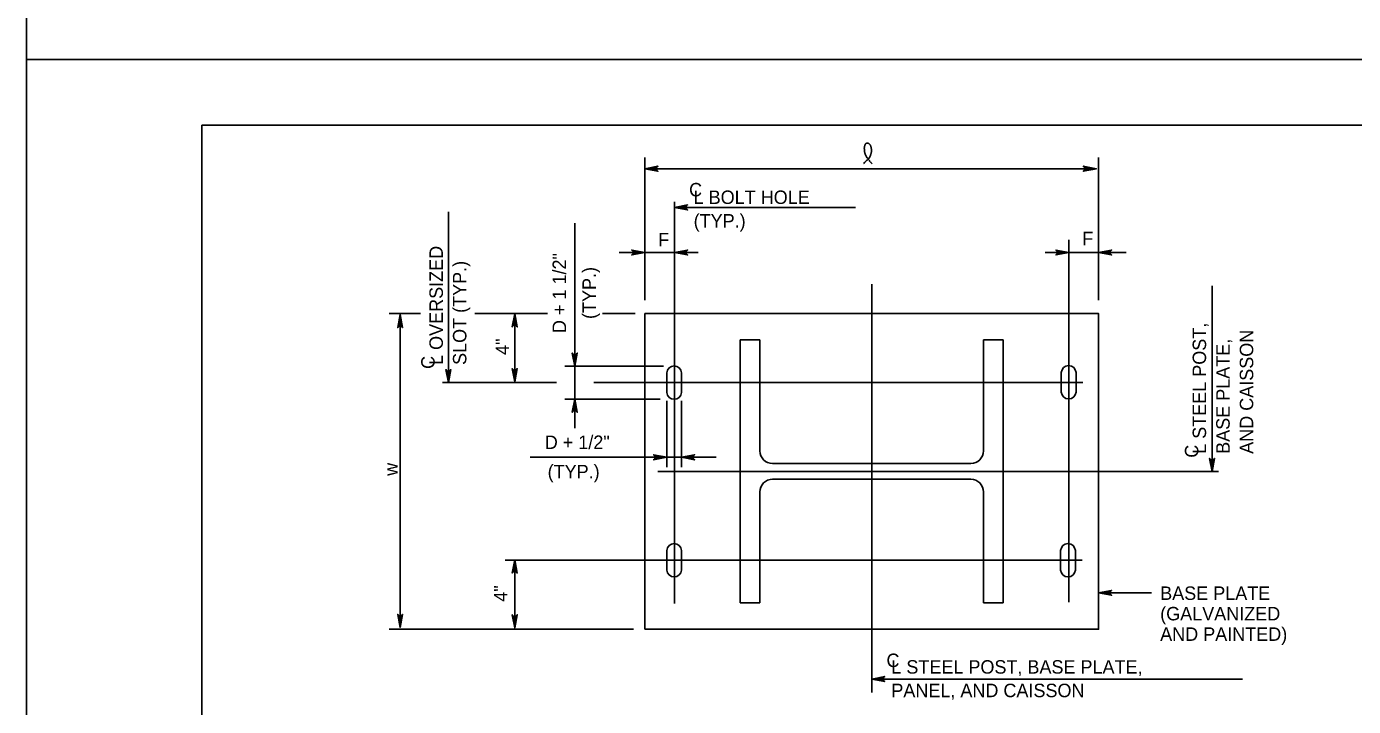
# Model space of a CAD drawing. Extents: x 3475 to 6558, y -3780 to 1166.
# Drawn here: x 3761.3 to 4064.1, y -169.9 to -14.8 of the extents above; entities that cross this region are included whole.
import ezdxf

# ---------------------------------------------------------------- set-up
doc = ezdxf.new("R2010")
doc.units = 0
for name, color, linetype in [('1', 7, 'Continuous'), ('2', 7, 'Continuous'), ('PLT-BNDY', 7, 'Continuous')]:
    doc.layers.add(name, color=color, linetype=linetype)

msp = doc.modelspace()

# ---------------------------------------------------------------- linework, layer by layer
at = {"layer": '1'}
for p, q in [((3902.4, -77.26), (3902.4, -44.65)), ((4005.9, -77.26), (4005.9, -44.65)), ((3902.4, -47.25), (4005.4, -47.25)), ((3857.58, -96.05), (3857.58, -57.06)), ((3909.15, -146.46), (3909.15, -54.78)), ((3909.15, -56.08), (3950.45, -56.08)), ((3886.4, -92.27), (3886.4, -59.69)), ((3999.15, -146.17), (3999.15, -63.46)), ((3896.54, -66.35), (3902.15, -66.35)), ((3902.15, -66.35), (3908.89, -66.35)), ((3908.89, -66.35), (3914.56, -66.35)), ((3999.15, -66.35), (3993.75, -66.35)), ((4005.89, -66.35), (3999.15, -66.35)), ((4012.19, -66.35), (4005.89, -66.35)), ((3954.15, -73.55), (3954.15, -166.72)), ((4031.8, -116.3), (4031.8, -73.96)), ((3851.24, -80.3), (3844.09, -80.3)), ((3846.57, -151.9), (3846.57, -80.51)), ((3880.2, -80.3), (3863.62, -80.3)), ((3872.72, -95.84), (3872.72, -80.34)), ((3900.19, -80.3), (3892.77, -80.3)), ((3924.15, -146.3), (3924.15, -86.3)), ((3924.15, -86.3), (3928.65, -86.3)), ((3928.65, -111.62), (3928.65, -86.3)), ((3979.65, -86.3), (3984.15, -86.3)), ((3979.65, -111.62), (3979.65, -86.3)), ((3984.15, -146.3), (3984.15, -86.3)), ((3906.66, -92.27), (3884.18, -92.27)), ((3886.4, -99.82), (3886.4, -92.27)), ((3907.38, -93.79), (3907.38, -98.29)), ((3910.76, -98.29), (3910.76, -93.79)), ((3997.4, -98.22), (3997.4, -93.72)), ((4000.77, -93.72), (4000.77, -98.22)), ((3856.2, -96.05), (3882.28, -96.05)), ((3890.75, -96.05), (4002.35, -96.05)), ((3905.9, -99.82), (3884.13, -99.82)), ((3886.4, -106.41), (3886.4, -99.82)), ((3907.38, -100.19), (3907.38, -115.3)), ((3910.76, -100.19), (3910.76, -115.35)), ((3876.22, -113.08), (3907.41, -113.08)), ((3907.41, -113.08), (3910.77, -113.08)), ((3910.77, -113.08), (3918.67, -113.08)), ((3931.53, -114.5), (3976.77, -114.5)), ((4033.29, -116.3), (3905.37, -116.3)), ((3928.65, -146.3), (3928.65, -120.98)), ((3931.53, -118.1), (3976.77, -118.1)), ((3979.65, -146.3), (3979.65, -120.98)), ((3907.38, -138.81), (3907.38, -134.31)), ((3910.76, -134.31), (3910.76, -138.81)), ((3997.24, -134.31), (3997.24, -138.81)), ((4000.62, -138.81), (4000.62, -134.31)), ((3870.53, -136.55), (4002.15, -136.55)), ((3872.72, -152), (3872.72, -136.5)), ((4005.9, -144), (4017.98, -144)), ((3924.15, -146.3), (3928.65, -146.3)), ((3979.65, -146.3), (3984.15, -146.3)), ((3899.84, -152.3), (3844.09, -152.3)), ((3954.15, -163.68), (4038.77, -163.68))]:
    msp.add_line(p, q, dxfattribs=at)
for points in [[(3902.4, -47.25), (3905.38, -46.69), (3905.15, -46.85), (3905.04, -47.05), (3905, -47.25), (3905.04, -47.45), (3905.15, -47.65), (3905.38, -47.81), (3902.4, -47.25), (3905.15, -47.65), (3905.04, -47.45), (3902.4, -47.25), (3905, -47.25), (3905.04, -47.05), (3902.4, -47.25), (3905.15, -46.85)], [(4005.4, -47.25), (4002.42, -47.81), (4002.65, -47.65), (4002.76, -47.45), (4002.8, -47.25), (4002.76, -47.05), (4002.65, -46.85), (4002.42, -46.69), (4005.4, -47.25), (4002.65, -46.85), (4002.76, -47.05), (4005.4, -47.25), (4002.8, -47.25), (4002.76, -47.45), (4005.4, -47.25), (4002.65, -47.65)], [(3909.15, -56.08), (3912.13, -55.52), (3911.9, -55.68), (3911.79, -55.88), (3911.75, -56.08), (3911.79, -56.28), (3911.9, -56.48), (3912.13, -56.64), (3909.15, -56.08), (3911.9, -56.48), (3911.79, -56.28), (3909.15, -56.08), (3911.75, -56.08), (3911.79, -55.88), (3909.15, -56.08), (3911.9, -55.68)], [(3902.4, -66.35), (3899.42, -66.91), (3899.65, -66.75), (3899.77, -66.55), (3899.8, -66.35), (3899.77, -66.15), (3899.65, -65.95), (3899.42, -65.79), (3902.4, -66.35), (3899.65, -65.95), (3899.77, -66.15), (3902.4, -66.35), (3899.8, -66.35), (3899.77, -66.55), (3902.4, -66.35), (3899.65, -66.75)], [(3909.15, -66.35), (3912.13, -65.79), (3911.9, -65.95), (3911.79, -66.15), (3911.75, -66.35), (3911.79, -66.55), (3911.9, -66.75), (3912.13, -66.91), (3909.15, -66.35), (3911.9, -66.75), (3911.79, -66.55), (3909.15, -66.35), (3911.75, -66.35), (3911.79, -66.15), (3909.15, -66.35), (3911.9, -65.95)], [(3999.15, -66.35), (3996.17, -66.91), (3996.4, -66.75), (3996.52, -66.55), (3996.55, -66.35), (3996.52, -66.15), (3996.4, -65.95), (3996.17, -65.79), (3999.15, -66.35), (3996.4, -65.95), (3996.52, -66.15), (3999.15, -66.35), (3996.55, -66.35), (3996.52, -66.55), (3999.15, -66.35), (3996.4, -66.75)], [(4005.9, -66.35), (4008.89, -65.79), (4008.66, -65.95), (4008.54, -66.15), (4008.5, -66.35), (4008.54, -66.55), (4008.66, -66.75), (4008.89, -66.91), (4005.9, -66.35), (4008.66, -66.75), (4008.54, -66.55), (4005.9, -66.35), (4008.5, -66.35), (4008.54, -66.15), (4005.9, -66.35), (4008.66, -65.95)], [(3846.57, -80.51), (3847.13, -83.49), (3846.97, -83.26), (3846.77, -83.14), (3846.57, -83.11), (3846.37, -83.14), (3846.17, -83.26), (3846.01, -83.49), (3846.57, -80.51), (3846.17, -83.26), (3846.37, -83.14), (3846.57, -80.51), (3846.57, -83.11), (3846.77, -83.14), (3846.57, -80.51), (3846.97, -83.26)], [(3872.72, -80.34), (3873.28, -83.32), (3873.12, -83.09), (3872.92, -82.97), (3872.72, -82.94), (3872.52, -82.97), (3872.32, -83.09), (3872.16, -83.32), (3872.72, -80.34), (3872.32, -83.09), (3872.52, -82.97), (3872.72, -80.34), (3872.72, -82.94), (3872.92, -82.97), (3872.72, -80.34), (3873.12, -83.09)], [(3886.4, -92.27), (3885.84, -89.29), (3886, -89.52), (3886.2, -89.63), (3886.4, -89.67), (3886.6, -89.63), (3886.8, -89.52), (3886.96, -89.29), (3886.4, -92.27), (3886.8, -89.52), (3886.6, -89.63), (3886.4, -92.27), (3886.4, -89.67), (3886.2, -89.63), (3886.4, -92.27), (3886, -89.52)], [(3857.58, -96.05), (3857.02, -93.07), (3857.18, -93.3), (3857.38, -93.42), (3857.58, -93.45), (3857.78, -93.42), (3857.98, -93.3), (3858.13, -93.07), (3857.58, -96.05), (3857.98, -93.3), (3857.78, -93.42), (3857.58, -96.05), (3857.58, -93.45), (3857.38, -93.42), (3857.58, -96.05), (3857.18, -93.3)], [(3872.72, -95.84), (3872.16, -92.86), (3872.32, -93.09), (3872.52, -93.21), (3872.72, -93.24), (3872.92, -93.21), (3873.12, -93.09), (3873.28, -92.86), (3872.72, -95.84), (3873.12, -93.09), (3872.92, -93.21), (3872.72, -95.84), (3872.72, -93.24), (3872.52, -93.21), (3872.72, -95.84), (3872.32, -93.09)], [(3886.4, -99.82), (3886.96, -102.81), (3886.8, -102.58), (3886.6, -102.46), (3886.4, -102.42), (3886.2, -102.46), (3886, -102.58), (3885.84, -102.81), (3886.4, -99.82), (3886, -102.58), (3886.2, -102.46), (3886.4, -99.82), (3886.4, -102.42), (3886.6, -102.46), (3886.4, -99.82), (3886.8, -102.58)], [(3907.38, -113.08), (3904.4, -113.64), (3904.63, -113.48), (3904.75, -113.28), (3904.78, -113.08), (3904.75, -112.88), (3904.63, -112.68), (3904.4, -112.52), (3907.38, -113.08), (3904.63, -112.68), (3904.75, -112.88), (3907.38, -113.08), (3904.78, -113.08), (3904.75, -113.28), (3907.38, -113.08), (3904.63, -113.48)], [(3910.76, -113.08), (3913.74, -112.52), (3913.51, -112.68), (3913.39, -112.88), (3913.36, -113.08), (3913.39, -113.28), (3913.51, -113.48), (3913.74, -113.64), (3910.76, -113.08), (3913.51, -113.48), (3913.39, -113.28), (3910.76, -113.08), (3913.36, -113.08), (3913.39, -112.88), (3910.76, -113.08), (3913.51, -112.68)], [(4031.8, -116.3), (4031.24, -113.32), (4031.4, -113.55), (4031.6, -113.67), (4031.8, -113.7), (4032, -113.67), (4032.2, -113.55), (4032.36, -113.32), (4031.8, -116.3), (4032.2, -113.55), (4032, -113.67), (4031.8, -116.3), (4031.8, -113.7), (4031.6, -113.67), (4031.8, -116.3), (4031.4, -113.55)], [(3872.72, -136.5), (3873.28, -139.49), (3873.12, -139.26), (3872.92, -139.14), (3872.72, -139.1), (3872.52, -139.14), (3872.32, -139.26), (3872.16, -139.49), (3872.72, -136.5), (3872.32, -139.26), (3872.52, -139.14), (3872.72, -136.5), (3872.72, -139.1), (3872.92, -139.14), (3872.72, -136.5), (3873.12, -139.26)], [(4005.9, -144), (4008.89, -143.44), (4008.66, -143.6), (4008.54, -143.8), (4008.5, -144), (4008.54, -144.2), (4008.66, -144.4), (4008.89, -144.56), (4005.9, -144), (4008.66, -144.4), (4008.54, -144.2), (4005.9, -144), (4008.5, -144), (4008.54, -143.8), (4005.9, -144), (4008.66, -143.6)], [(3846.57, -151.9), (3846.01, -148.91), (3846.17, -149.14), (3846.37, -149.26), (3846.57, -149.3), (3846.77, -149.26), (3846.97, -149.14), (3847.13, -148.91), (3846.57, -151.9), (3846.97, -149.14), (3846.77, -149.26), (3846.57, -151.9), (3846.57, -149.3), (3846.37, -149.26), (3846.57, -151.9), (3846.17, -149.14)], [(3872.72, -152), (3872.16, -149.02), (3872.32, -149.25), (3872.52, -149.37), (3872.72, -149.4), (3872.92, -149.37), (3873.12, -149.25), (3873.28, -149.02), (3872.72, -152), (3873.12, -149.25), (3872.92, -149.37), (3872.72, -152), (3872.72, -149.4), (3872.52, -149.37), (3872.72, -152), (3872.32, -149.25)], [(3954.15, -163.68), (3957.14, -163.12), (3956.91, -163.28), (3956.79, -163.48), (3956.75, -163.68), (3956.79, -163.88), (3956.91, -164.08), (3957.14, -164.24), (3954.15, -163.68), (3956.91, -164.08), (3956.79, -163.88), (3954.15, -163.68), (3956.75, -163.68), (3956.79, -163.48), (3954.15, -163.68), (3956.91, -163.28)]]:
    msp.add_lwpolyline(points, dxfattribs=at)
msp.add_lwpolyline([(3902.4, -152.3), (4005.9, -152.3), (4005.9, -80.3), (3902.4, -80.3)], close=True, dxfattribs=at)
for centre, radius, start, end in [((3909.07, -93.93), 1.69, 4.6654, 175.3346), ((3999.08, -93.85), 1.69, 4.6654, 175.3346), ((3909.07, -98.16), 1.69, 184.6654, 355.3346), ((3999.08, -98.08), 1.69, 184.6654, 355.3346), ((3931.53, -111.62), 2.88, 180, 270), ((3976.77, -111.62), 2.88, 270, 360), ((3931.53, -120.98), 2.88, 90, 180), ((3976.77, -120.98), 2.88, 0, 90), ((3909.07, -134.45), 1.69, 4.6654, 175.3346), ((3998.93, -134.45), 1.69, 4.6654, 175.3346), ((3909.07, -138.67), 1.69, 184.6654, 355.3346), ((3998.93, -138.67), 1.69, 184.6654, 355.3346)]:
    msp.add_arc(centre, radius, start, end, dxfattribs=at)
msp.add_spline([(3952.29, -46.03), (3952.5, -45.86), (3952.62, -45.73), (3952.83, -45.53), (3952.98, -45.37), (3953.26, -45.16), (3953.46, -44.9), (3953.64, -44.71), (3953.76, -44.48), (3953.87, -44.23), (3953.94, -43.99), (3954.03, -43.76), (3954.05, -43.57), (3954.09, -43.32), (3954.1, -43.1), (3954.09, -42.85), (3954.04, -42.6), (3953.99, -42.36), (3953.93, -42.13), (3953.84, -41.9), (3953.77, -41.77), (3953.67, -41.67), (3953.58, -41.57), (3953.48, -41.49), (3953.37, -41.43), (3953.29, -41.4), (3953.12, -41.4), (3953.02, -41.43), (3952.87, -41.48), (3952.78, -41.56), (3952.72, -41.65), (3952.65, -41.77), (3952.58, -41.88), (3952.55, -42.02), (3952.51, -42.13), (3952.47, -42.37), (3952.45, -42.54), (3952.47, -42.73), (3952.47, -42.93), (3952.51, -43.21), (3952.53, -43.44), (3952.57, -43.61), (3952.65, -43.83), (3952.74, -44.05), (3952.84, -44.25), (3952.93, -44.45), (3953.05, -44.67), (3953.25, -44.85), (3953.37, -45.06), (3953.51, -45.22), (3953.61, -45.4), (3953.76, -45.57), (3953.89, -45.74), (3954, -45.85), (3954.11, -45.98), (3954.22, -46.15)], degree=3, dxfattribs=at)
at = {"layer": '2'}
for p, q in [((3801.34, -601.31), (3801.34, -37.31)), ((3801.34, -37.31), (4587.34, -37.31))]:
    msp.add_line(p, q, dxfattribs=at)
at = {"layer": 'PLT-BNDY'}
for points in [[(3761.34, 571.69), (4602.34, 571.69), (4602.34, -22.31), (3761.34, -22.31)], [(3761.34, -22.31), (4602.34, -22.31), (4602.34, -616.31), (3761.34, -616.31)]]:
    msp.add_lwpolyline(points, close=True, dxfattribs=at)

# ---------------------------------------------------------------- texts
at = {"layer": '1'}
for s, height, p in [('C', 3.07, (3912.49, -53.56)), ('L BOLT HOLE', 3.072, (3913.53, -55.29)), ('(TYP.)', 3.072, (3913.53, -60.67)), ('F', 3.07, (3905.43, -64.96)), ('F', 3.07, (4002.2, -64.7)), ('D + 1/2"', 3.072, (3879.57, -111.19)), ('(TYP.)', 3.072, (3880.22, -117.88)), ('BASE PLATE', 3.072, (4019.96, -145.62)), ('(GALVANIZED', 3.072, (4019.96, -150.29)), ('AND PAINTED)', 3.072, (4019.96, -154.96)), ('C', 3.07, (3957.52, -160.94)), ('L STEEL POST, BASE PLATE,', 3.072, (3958.63, -162.44)), ('PANEL, AND CAISSON', 3.072, (3958.63, -167.81))]:
    msp.add_text(s, height=height, dxfattribs=at).set_placement(p)
for s, height, p in [('L OVERSIZED', 3.072, (3856.32, -92.01)), ('SLOT (TYP.)', 3.072, (3861.69, -92.01)), ('D + 1 1/2"', 3.072, (3884.42, -84.74)), ('(TYP.)', 3.072, (3891.23, -81.53)), ('L STEEL POST,', 3.072, (4030.44, -112.29)), ('AND CAISSON', 3.072, (4041.19, -112.29)), ('4"', 3.072, (3871.42, -89.73)), ('BASE PLATE,', 3.072, (4035.82, -112.29)), ('C', 3.07, (3854.45, -92.92)), ('C', 3.07, (4028.67, -113.19)), ('w', 3.07, (3846, -117.31)), ('4"', 3.072, (3871.04, -146.03))]:
    msp.add_text(s, height=height, rotation=90, dxfattribs=at).set_placement(p)

doc.saveas('drawing.dxf')
